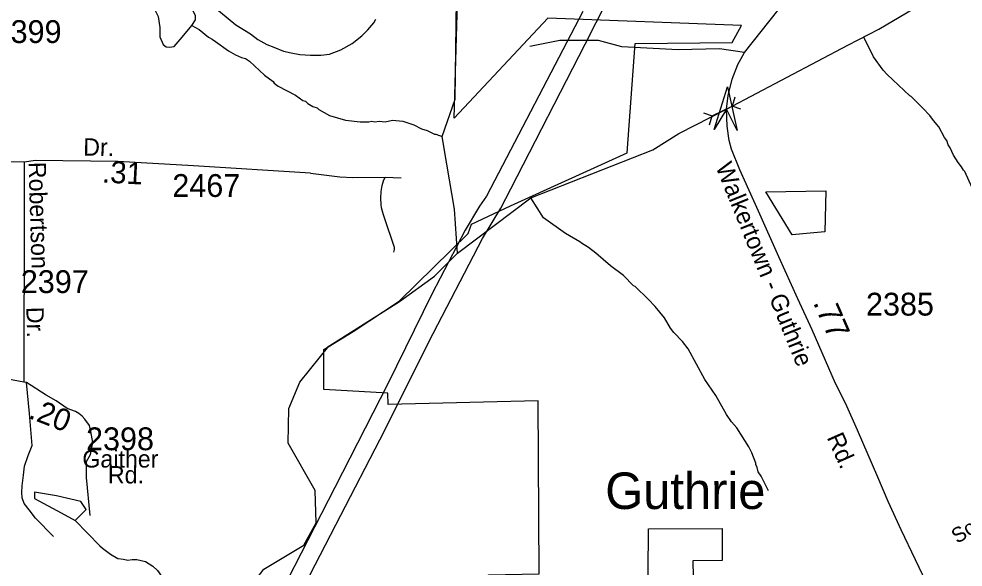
# Model space of a CAD drawing. Extents: x 1547597 to 1699558, y 810033 to 920809.
# Drawn here: x 1653763 to 1658932, y 864494 to 867498 of the extents above; entities that cross this region are included whole.
import ezdxf

# ---------------------------------------------------------------- set-up
doc = ezdxf.new("R2010")
doc.units = 0
for name, color, linetype in [('Exist Boundary Political City Limit New', 7, 'Continuous'), ('Exist Boundary Political City Limit New Hole', 7, 'Continuous'), ('Exist Civil Demographics Community Label', 7, 'Continuous'), ('Exist Cultural Warehouse Building Footprint', 7, 'Continuous'), ('Exist Hydrographic Creek Single Shore', 7, 'Continuous'), ('Exist Hydrographic Misc Water Feature', 7, 'Continuous'), ('Exist Railroad Mainline Label', 7, 'Continuous'), ('Exist Road Non-System Type 51', 7, 'Continuous'), ('Exist Road Secondary Mileage Hundredths English Label', 7, 'Continuous'), ('Exist Road Secondary Structure Pipe Attributed CELL', 7, 'Continuous'), ('Exist Road Secondary Structure Pipe CELL', 7, 'Continuous'), ('Exist Road Secondary Type 20 Attributed', 7, 'Continuous'), ('Exist Road Secondary Type 51 Attributed', 7, 'Continuous'), ('Exist Road Secondary Type 51 Label', 7, 'Continuous'), ('Exist Road Secondary Type 51 Number Label', 7, 'Continuous'), ('Exist Utilities Electrical Transmission Line', 7, 'Continuous'), ('Map Preparation Boundary City Limit Buffer Line', 7, 'Continuous')]:
    doc.layers.add(name, color=color, linetype=linetype)

msp = doc.modelspace()

# ---------------------------------------------------------------- linework, layer by layer
at = {"layer": 'Exist Boundary Political City Limit New'}
msp.add_lwpolyline([(1656350.2, 863116.5), (1656337.8, 863849.5), (1656334.1, 864452.2), (1656612, 864457), (1656606.1, 865405.2), (1655784, 865385.7), (1655782.8, 865446.7), (1655432.2, 865467.7), (1655432, 865685.7), (1655592.7, 865785.4), (1655844, 865951.8), (1656223.1, 866321.6), (1656241, 866373.7), (1656454.1, 866473.1), (1657093.3, 866763.3), (1657137.2, 867363.4), (1657667.3, 867369.2), (1657719.2, 867461.5), (1656659, 867501.9), (1656146.2, 866953.9), (1656169.2, 867778.7)], dxfattribs=at)
at = {"layer": 'Exist Boundary Political City Limit New Hole'}
for points in [[(1657851.7, 866550.2), (1658180.1, 866556), (1658174.4, 866331)], [(1658174.4, 866331), (1658094.4, 866322.8), (1657995.8, 866313.7), (1657851.7, 866550.2)]]:
    msp.add_lwpolyline(points, dxfattribs=at)
at = {"layer": 'Exist Cultural Warehouse Building Footprint'}
msp.add_lwpolyline([(1657210.1, 864702.8), (1657613.1, 864705), (1657613.1, 864530), (1657453.2, 864527.8), (1657457.4, 864267.5), (1657536.3, 864261.1), (1657536.3, 863832.2), (1657387.1, 863825.8), (1657391.3, 863751.1), (1657246.4, 863753.2), (1657248.5, 863868.5), (1657163.2, 863874.9), (1657161.1, 864218.4), (1657205.9, 864218.4)], close=True, dxfattribs=at)
at = {"layer": 'Exist Hydrographic Creek Single Shore'}
for q in [(1656565.5, 866517.6), (1656147.6, 866455.5)]:
    msp.add_line((1656163.9, 866215), q, dxfattribs=at)
for points in [[(1656147.6, 866455.5), (1656105.2, 866701.7), (1656080.8, 866853.4), (1656151, 867057.3), (1656158.2, 867603.4), (1656204.2, 867976.5)], [(1656565.5, 866517.6), (1657233.4, 866779.9), (1657375.9, 866869.9), (1657637, 867003.2), (1658302.1, 867353.1), (1658470, 867441.6), (1658734.3, 867596.9)], [(1655213.8, 864548.7), (1655322.2, 864613.5), (1655390.2, 864736.7), (1655384.2, 864914.2), (1655237.2, 865173.2), (1655240.2, 865363.6), (1655300.3, 865506.8), (1655460.2, 865703.8), (1655847.2, 865948.7), (1656037.6, 866088.7), (1656163.9, 866215)], [(1653158.2, 862806.1), (1653368.2, 862903.6), (1653639.2, 863259.1), (1654109.2, 863545), (1654514.2, 863947.1), (1654706, 864047.5), (1654852.3, 864153.6), (1655104.2, 864483.3), (1655213.8, 864548.7)]]:
    msp.add_lwpolyline(points, dxfattribs=at)
at = {"layer": 'Exist Hydrographic Misc Water Feature'}
for points in [[(1654710.2, 867461.5), (1654730.3, 867491.8), (1654730, 867516.3), (1654717.4, 867541), (1654701.3, 867552.1), (1654617.1, 867566.2), (1654596.9, 867578.7), (1654568.5, 867587.4), (1654500.6, 867591.1), (1654493.7, 867582.3), (1654496.3, 867569.3), (1654524.7, 867511.1), (1654535.4, 867451.1), (1654535.4, 867400), (1654552.4, 867357.7), (1654570, 867344.5), (1654588.3, 867342.2), (1654612.2, 867347.2), (1654657.7, 867397), (1654710.2, 867461.5)], [(1654710.2, 867461.5), (1654750, 867438.9), (1654801.4, 867398), (1654821.2, 867387.6), (1654838.9, 867373.4), (1654910.1, 867322.1), (1654949.7, 867301.5), (1654981.5, 867287), (1655003.4, 867280.6), (1655025.1, 867266.1), (1655107.8, 867188.7), (1655155.3, 867154), (1655161.1, 867145.9), (1655182.9, 867129.5), (1655278, 867079.9), (1655317.5, 867051.3), (1655331.4, 867046.9), (1655345.3, 867034.7), (1655373, 867018.3), (1655396.8, 867009.9), (1655404.6, 867001.7), (1655464.1, 866968.7), (1655551.7, 866943.3), (1655631.5, 866933.9), (1655679.5, 866933), (1655695.5, 866936.8), (1655711.5, 866934.6), (1655735.5, 866938.2), (1655767.5, 866933.6), (1655807.6, 866942.9), (1655865.5, 866938), (1655925.1, 866916.9), (1655966.8, 866896.2), (1655998.6, 866885.7), (1656038.3, 866867), (1656046.2, 866866.8), (1656080.8, 866853.4)], [(1658997.9, 866536.4), (1658941.8, 866661.5), (1658933.9, 866669.8), (1658924.3, 866687.9), (1658904.6, 866710.2), (1658879.2, 866750.6), (1658861.9, 866790.9), (1658850.2, 866807.1), (1658842.6, 866831.2), (1658830.9, 866847.4), (1658799.8, 866906), (1658770.4, 866940.5), (1658750.9, 866968.8), (1658711.5, 867009.5), (1658648.6, 867072.6), (1658640.7, 867076.7), (1658516.6, 867192.7), (1658495, 867217.1), (1658442.2, 867290), (1658388.3, 867398.5)], [(1657866, 864911.7), (1657826.6, 864992), (1657810.8, 865016.1), (1657805, 865040.2), (1657797.1, 865056.2), (1657797.1, 865064.2), (1657775.6, 865120.4), (1657759.8, 865152.5), (1657692.6, 865256.9), (1657664.8, 865289.1), (1657637.1, 865329.3), (1657578, 865433.7), (1657518.6, 865522.1), (1657427.9, 865690.7), (1657396.2, 865730.9), (1657348.6, 865779.3), (1657330.8, 865803.4), (1657297.3, 865859.7), (1657245.7, 865922), (1657208.1, 865962.3), (1657136.6, 866030.8), (1657128.6, 866034.9), (1657073.1, 866091.3), (1657001.6, 866143.9), (1656922.1, 866214.4), (1656882.3, 866244.8), (1656842.6, 866269.1), (1656834.7, 866277.1), (1656755, 866321.7), (1656635.8, 866408.6), (1656565.5, 866517.6)], [(1654071.2, 864750), (1654131.5, 864810.3), (1654102.1, 864852.7), (1653968.6, 864883.7), (1653848, 864904.9), (1653848, 864869), (1653994.6, 864790.7), (1654071.2, 864750)], [(1654071.2, 864750), (1654205.4, 864611.2), (1654221.2, 864597.1), (1654265.1, 864564.1), (1654304.2, 864541.2), (1654335.1, 864536.4), (1654359.5, 864531.5), (1654384, 864534.7), (1654408.8, 864536), (1654456.7, 864523.6), (1654496.5, 864499.3), (1654522.3, 864475.1), (1654569.8, 864406.7), (1654579.5, 864382.7), (1654579.5, 864374.7), (1654591.3, 864350.6), (1654591.3, 864342.6), (1654603, 864310.5), (1654630.6, 864254.3), (1654630.6, 864246.3), (1654648.3, 864214.3), (1654685.6, 864126), (1654706, 864047.5)]]:
    msp.add_lwpolyline(points, dxfattribs=at)
at = {"layer": 'Exist Road Non-System Type 51'}
for points in [[(1657736, 867314.6), (1657599.2, 867334), (1657373.1, 867328.6), (1657064.2, 867345.1), (1656935.5, 867380), (1656725.2, 867380), (1656560.9, 867347.1)], [(1655358.9, 866651.9), (1655519.5, 866633), (1655591.5, 866628.2), (1655767.8, 866630.5)], [(1655815.1, 866219.9), (1655819, 866233.8), (1655819.2, 866245.2), (1655764.3, 866407.2), (1655759.3, 866423.3), (1655755.3, 866436.9), (1655748.6, 866461.6), (1655745.8, 866480.9), (1655745.1, 866516.1), (1655746.8, 866552.9), (1655751.3, 866584.8), (1655758.8, 866609.7), (1655767.8, 866630.5)], [(1655767.8, 866630.5), (1655811.8, 866628), (1655855.8, 866627.3)], [(1653953.3, 864660.9), (1653854.2, 864762.5), (1653819.6, 864807.7), (1653791.9, 864842.7), (1653781.1, 864872.5), (1653778.9, 864902), (1653781.5, 864938.3), (1653787.4, 864997.7), (1653793.9, 865047.4), (1653813.4, 865105.9), (1653836.4, 865160.8), (1653832.9, 865204.5), (1653821.3, 865334.8), (1653805.4, 865505)]]:
    msp.add_lwpolyline(points, dxfattribs=at)
at = {"layer": 'Exist Road Secondary Structure Pipe Attributed CELL'}
msp.add_lwpolyline([(1657569.2, 866892.3), (1657642.1, 867125), (1657695.3, 866887), (1657637, 867003.2)], close=True, dxfattribs=at)
at = {"layer": 'Exist Road Secondary Structure Pipe CELL'}
for p, q in [((1657681.8, 867068.7), (1657667.1, 867020.1)), ((1657558.9, 866966), (1657667.1, 867020.1)), ((1657714.8, 867002.8), (1657667.1, 867020.1)), ((1657511.2, 866983.4), (1657558.9, 866966)), ((1657544.2, 866917.4), (1657558.9, 866966))]:
    msp.add_line(p, q, dxfattribs=at)
at = {"layer": 'Exist Road Secondary Type 20 Attributed'}
msp.add_lwpolyline([(1654152.5, 864776.3), (1654133.9, 864985.3), (1654133.9, 865046.3), (1654133.2, 865072.1), (1654155.8, 865110.4), (1654168.3, 865176.8), (1654157.4, 865237), (1654149.6, 865269.8), (1654124.2, 865305.2), (1654109.1, 865320.6), (1654091.7, 865336), (1654073.8, 865346), (1654027.7, 865363.2), (1653967.5, 865404.8), (1653911.7, 865435.8), (1653805.4, 865505), (1653790.4, 865507.7)], dxfattribs=at)
at = {"layer": 'Exist Road Secondary Type 51 Attributed'}
for points in [[(1653860.5, 868395.9), (1653930.1, 868336.6), (1654496.6, 867851.6), (1654521.7, 867826.5), (1654557.3, 867799.2), (1654867.3, 867535.1), (1654951.1, 867466.2), (1655031.5, 867415.5), (1655071.7, 867385.7), (1655120.7, 867357.8), (1655159.1, 867343.8), (1655211.5, 867321), (1655254.1, 867312.7), (1655300.6, 867303.5), (1655360.1, 867298.3), (1655416, 867298.3), (1655463.2, 867305.3), (1655526.1, 867328), (1655587.2, 867363), (1655639.7, 867405), (1655672.9, 867438.2), (1655706.1, 867476.7), (1655716.7, 867496.3)], [(1658788.5, 864298.6), (1658749.3, 864369.7), (1658593.1, 864697.6), (1658522.3, 864853.6), (1658466, 864986.6), (1658354.2, 865244.1), (1658288.5, 865392.7), (1658234.4, 865500.4), (1658106.5, 865793.9), (1658028, 865964.2), (1657924.1, 866193.8), (1657811.8, 866443.8), (1657710.4, 866671.5), (1657664.5, 866783.7), (1657652.4, 866831.5), (1657640.4, 866909.7), (1657637, 867003.2), (1657646, 867078.7), (1657668.5, 867167.6), (1657698.9, 867247.6), (1657736, 867314.6), (1657826, 867428.4), (1657918.3, 867544)], [(1653791.7, 866712.8), (1653608, 866716.5), (1653263.4, 866728), (1653060.4, 866728)], [(1653791.7, 866712.8), (1653791.7, 866466.1), (1653790.4, 865507.7)], [(1655358.9, 866651.9), (1654718.8, 866692.7), (1654303.8, 866717.1), (1653854.5, 866722.2), (1653791.7, 866712.8)], [(1653790.4, 865507.7), (1653545.2, 865552.6), (1653314, 865595), (1653032.8, 865652.8), (1652851.8, 865687.5), (1652778.6, 865699.1), (1652736.2, 865706.8), (1652697.7, 865706.8), (1652646, 865702.9), (1652611.4, 865699.1), (1652580.6, 865691.4), (1652515.1, 865668.2), (1652449.6, 865637.4)]]:
    msp.add_lwpolyline(points, dxfattribs=at)
at = {"layer": 'Exist Utilities Electrical Transmission Line'}
for points in [[(1654471.8, 862360.2), (1654396.5, 862553.2), (1654640.2, 863024.1), (1654935.8, 863616.4), (1655243.4, 864230.5), (1655497.6, 864725.2), (1655766.1, 865243.8), (1656008, 865728.8), (1656301.1, 866295.1), (1656402.1, 866459.9), (1656455.9, 866565.8), (1656863.1, 867359.7), (1657338.6, 868299.2)], [(1656850.1, 867537.9), (1656322.8, 866526.4), (1656285.3, 866471.8), (1656205.8, 866340.3), (1656023.3, 865988.6), (1655783.2, 865497.6), (1655492.1, 864929.4), (1655196.9, 864353.1), (1655000, 863959.7), (1654669.9, 863311.9), (1654417.7, 862807.1), (1654292.4, 862548.5), (1654391.5, 862315.4), (1654595.2, 861832.6), (1654781.2, 861386.2), (1655093.8, 860660), (1655386.6, 859960.1)]]:
    msp.add_lwpolyline(points, dxfattribs=at)
at = {"layer": 'Map Preparation Boundary City Limit Buffer Line'}
msp.add_lwpolyline([(1656350.2, 863116.5), (1656337.8, 863849.5), (1656334.1, 864452.2), (1656612, 864457), (1656606.1, 865405.2), (1655784, 865385.7), (1655782.8, 865446.7), (1655432.2, 865467.7), (1655432, 865685.7), (1655592.7, 865785.4), (1655844, 865951.8), (1656223.1, 866321.6), (1656241, 866373.7), (1656454.1, 866473.1), (1657093.3, 866763.3), (1657137.2, 867363.4), (1657667.3, 867369.2), (1657719.2, 867461.5), (1656659, 867501.9), (1656146.2, 866953.9), (1656169.2, 867778.7)], dxfattribs=at)

# ---------------------------------------------------------------- texts
at = {"layer": 'Exist Civil Demographics Community Label'}
msp.add_text('Guthrie', height=200, dxfattribs=at).set_placement((1656973, 864812.2))
at = {"layer": 'Exist Railroad Mainline Label'}
msp.add_text('Southern', height=82.02, rotation=31.6872, dxfattribs=at).set_placement((1658900.1, 864619.9))
at = {"layer": 'Exist Road Secondary Mileage Hundredths English Label'}
for s, height, rotation, p in [('.31', 120, 356.9933, (1654216.3, 866601.7)), ('.77', 125, 293.5517, (1658109.5, 865943.4)), ('.20', 120, 338.7872, (1653810.6, 865312))]:
    msp.add_text(s, height=height, rotation=rotation, dxfattribs=at).set_placement(p)
at = {"layer": 'Exist Road Secondary Type 51 Label'}
for s, rotation, p in [('Dr.', 358.7649, (1654114.2, 866749.4)), ('Robertson', 271.653, (1653815.7, 866713.1)), ('Walkertown - Guthrie', 292.1626, (1657575.4, 866688.7)), ('Dr.', 271.653, (1653803.4, 865918.7)), ('Rd.', 294.0375, (1658184.5, 865204.5)), ('Gaither', 359.9789, (1654110.4, 865039.4)), ('Rd.', 359.9853, (1654250.1, 864952.2))]:
    msp.add_text(s, height=95, rotation=rotation, dxfattribs=at).set_placement(p)
at = {"layer": 'Exist Road Secondary Type 51 Number Label'}
for s, p in [('2399', (1653624.8, 867365.7)), ('2467', (1654603, 866522.2)), ('2397', (1653773.6, 865995.5)), ('2385', (1658400.6, 865872.1)), ('2398', (1654130.6, 865134.3))]:
    msp.add_text(s, height=125, dxfattribs=at).set_placement(p)

doc.saveas('drawing.dxf')
